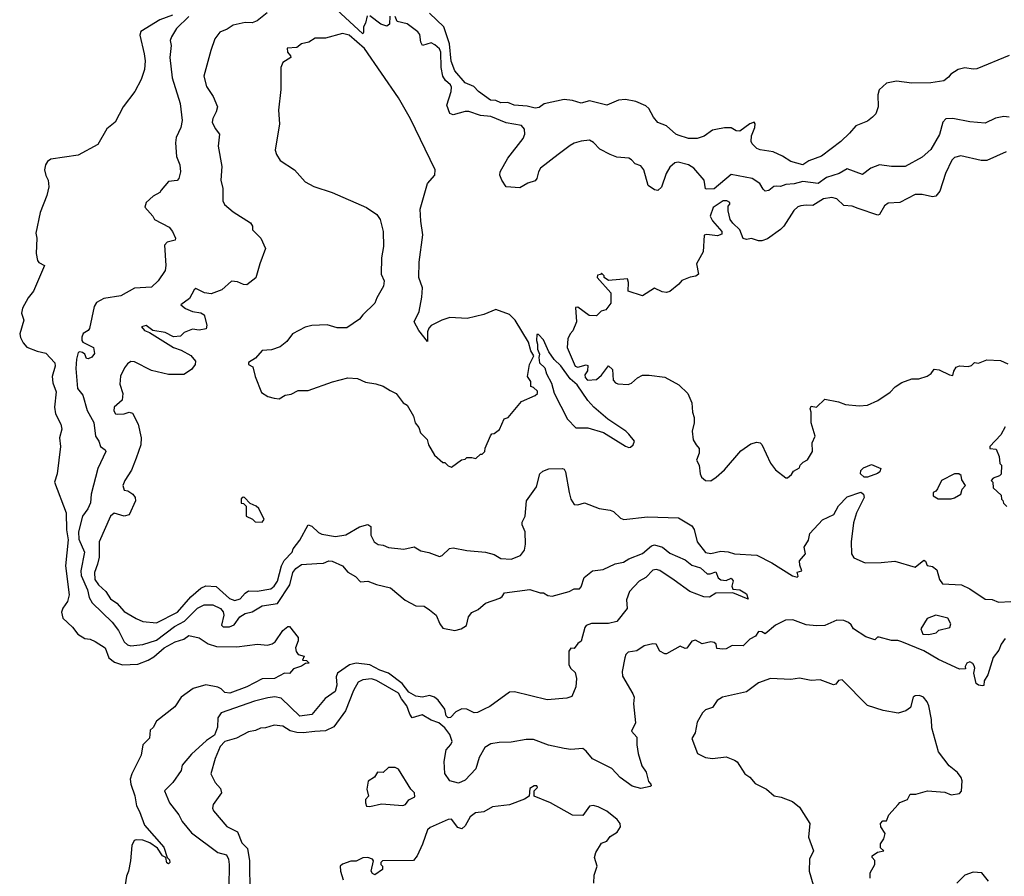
# Model space of a CAD drawing. Extents: x 1933546 to 2138868, y 524910 to 667279.
# Tile 398 of 466: x 2093312 to 2099087, y 574925 to 579946. Entities that reach past the tile are written whole.
import ezdxf

# ---------------------------------------------------------------- set-up
doc = ezdxf.new("R2010")
doc.units = 0

msp = doc.modelspace()

# ---------------------------------------------------------------- linework, layer by layer
at = {"layer": '0CON10XD'}
for points in [[(2094764.5, 579985.5), (2094705, 579939.6), (2094675, 579927.1), (2094635, 579929.5), (2094565, 579913.9), (2094529.1, 579890.9), (2094486.6, 579873.4), (2094457, 579833), (2094432.7, 579765), (2094393.3, 579615), (2094407.1, 579555), (2094446.4, 579495), (2094472.7, 579435), (2094465.5, 579405), (2094445, 579366.7), (2094442.2, 579345), (2094457.9, 579307.9), (2094484.2, 579274.2), (2094475.7, 579205), (2094497.5, 579085), (2094491.5, 579005), (2094504.1, 578955.9), (2094504, 578885), (2094513.4, 578863.4), (2094565, 578818.8), (2094666.7, 578755), (2094677.5, 578735), (2094677.5, 578715), (2094726.7, 578665), (2094754.1, 578604.1), (2094720.4, 578515), (2094697.5, 578432.5), (2094645, 578391.4), (2094625, 578393.1), (2094589.5, 578409.5), (2094555, 578412.5), (2094498.1, 578361.9), (2094435, 578339.4), (2094395.9, 578345.9), (2094345, 578371.2), (2094335, 578363.3), (2094308.1, 578311.9), (2094257.5, 578275), (2094285, 578253.1), (2094325.4, 578235.4), (2094375, 578227.5), (2094395, 578215.6), (2094409.2, 578155), (2094407, 578133), (2094365, 578126.7), (2094325, 578131.2), (2094277.8, 578112.2), (2094255, 578091.5), (2094215, 578087.7), (2094165, 578112.7), (2094094.1, 578124.1), (2094055, 578153.1), (2094026.2, 578145), (2094044, 578125), (2094073.4, 578113.4), (2094213.8, 578023.8), (2094258.6, 578008.6), (2094316.9, 577976.9), (2094344, 577945), (2094341.2, 577925), (2094320, 577895), (2094275, 577867.1), (2094185, 577867.1), (2094085, 577890.4), (2093985, 577940.5), (2093965, 577942.9), (2093945, 577929.2), (2093927.1, 577905), (2093903.9, 577856.1), (2093900.3, 577810.3), (2093917.5, 577755), (2093914.2, 577715.8), (2093866.2, 577675), (2093865, 577652.5), (2093875, 577636.7), (2093885, 577634.2), (2093925, 577635.6), (2093955, 577645.6), (2093975, 577640), (2094007.3, 577575), (2094024.4, 577495), (2094022.2, 577455), (2093995.6, 577375), (2093967.8, 577305), (2093928.8, 577245), (2093918.2, 577215), (2093925, 577188.8), (2093947.5, 577185), (2093976.2, 577165), (2093990, 577145), (2093992, 577125), (2093955, 577044.5), (2093925, 577035.4), (2093865.6, 577054.4), (2093845, 577036), (2093778.5, 576885), (2093779.3, 576795), (2093768.7, 576755), (2093750.6, 576705), (2093754, 576665), (2093775, 576634.1), (2093818.3, 576595), (2093845, 576552), (2093882, 576525), (2093925, 576476.2), (2093995, 576435.4), (2094035, 576418.1), (2094115, 576410), (2094237.4, 576472.6), (2094316, 576564), (2094375, 576613.3), (2094405, 576627.6), (2094465, 576622.9), (2094543.7, 576553.7), (2094575, 576541.2), (2094605, 576551.3), (2094634.8, 576585.2), (2094655, 576597.6), (2094705, 576596.6), (2094785, 576609.4), (2094804.7, 576625), (2094824.4, 576655.6), (2094847.2, 576745), (2094863.6, 576776.4), (2094910, 576825), (2094915.4, 576845), (2094955, 576894.4), (2095005, 576984.2), (2095025, 576977.8), (2095065, 576940.6), (2095085, 576930), (2095165, 576916.9), (2095225, 576925.6), (2095305, 576972.9), (2095355, 576987.5), (2095372, 576975), (2095372.1, 576925), (2095390.8, 576885), (2095415, 576870.5), (2095445, 576866.7), (2095475, 576851.9), (2095565, 576841.9), (2095625, 576855.7), (2095665, 576831.9), (2095712.7, 576822.7), (2095775, 576800), (2095790, 576805), (2095832.7, 576847.3), (2095855, 576851.2), (2095935, 576835.6), (2096045, 576825.6), (2096095, 576811.9), (2096135, 576788.2), (2096195, 576782.9), (2096248.8, 576805), (2096272.6, 576837.4), (2096279.1, 576870.9), (2096277.6, 576945), (2096258.5, 576985), (2096259.6, 577000.4), (2096277.8, 577035), (2096285.4, 577125), (2096342.4, 577207.6), (2096362.9, 577285), (2096380.6, 577299.4), (2096415, 577313.2), (2096495, 577315.7), (2096505, 577311.3), (2096513.8, 577295), (2096534.3, 577174.3), (2096545.4, 577135), (2096565, 577104.2), (2096585, 577102), (2096625, 577113.8), (2096710, 577080), (2096775, 577071.3), (2096795, 577063.5), (2096835, 577024.2), (2096855, 577015.6), (2096995, 577032.5), (2097175.2, 577025.2), (2097255, 576979.3), (2097267.6, 576957.6), (2097285.3, 576885), (2097335, 576823.6), (2097365, 576817.2), (2097425, 576831.3), (2097467.6, 576827.6), (2097505, 576815.8), (2097635, 576807.8), (2097722.6, 576762.6), (2097845, 576686.2), (2097871.7, 576678.3), (2097877.5, 576685), (2097871.7, 576708.3), (2097900, 576715), (2097888, 576748), (2097886, 576774), (2097921.2, 576815), (2097914, 576855), (2097938.8, 576895), (2097946.4, 576933.6), (2098021.2, 577015), (2098087.5, 577045), (2098115, 577097.3), (2098165, 577150), (2098245, 577176.1), (2098261.9, 577165), (2098264.5, 577145), (2098219.6, 577055), (2098203.3, 576996.7), (2098189.2, 576885), (2098190.9, 576815), (2098205, 576792), (2098271.7, 576761.7), (2098364.4, 576764.4), (2098445, 576771.9), (2098565, 576737.5), (2098615, 576778.8), (2098625, 576772.5), (2098635, 576747.5), (2098665, 576740), (2098690.4, 576720.5), (2098706.7, 576665), (2098725, 576638.8), (2098835, 576632.5), (2098885, 576610.5), (2098975, 576549.3), (2099015, 576548.2), (2099052.5, 576532.5), (2099125, 576536.2)], [(2095350.8, 579969.2), (2095340, 579925), (2095328.8, 579905), (2095329.7, 579870.3), (2095325, 579863.3), (2095145, 580029.6)], [(2098760.4, 579609.5), (2098732.3, 579587.7), (2098655, 579575.6), (2098543.7, 579573.7), (2098455.5, 579585.5), (2098395, 579574.4), (2098352.9, 579535), (2098345.7, 579505), (2098347.1, 579435), (2098332.9, 579395), (2098314.4, 579375), (2098285, 579350.6), (2098215.8, 579324.2), (2098179.8, 579280.2), (2098128.1, 579231.9), (2098015, 579145.7), (2097940.5, 579119.5), (2097905, 579096), (2097834.6, 579114.6), (2097786.4, 579146.4), (2097731.5, 579171.5), (2097655, 579182.9), (2097635, 579191.2), (2097608.1, 579218.1), (2097602.9, 579232.9), (2097604.8, 579265.2), (2097624.5, 579315), (2097625.8, 579335.8), (2097620, 579345), (2097595, 579336.5), (2097535, 579292.7), (2097514.7, 579294.7), (2097485, 579313.1), (2097445, 579312.9), (2097395, 579301.9), (2097375, 579297.8), (2097326.5, 579263.5), (2097285, 579248.9), (2097235, 579250), (2097175, 579268.2), (2097160, 579275), (2097105, 579324.2), (2097055, 579344.2), (2097029.4, 579375), (2097001.4, 579425), (2096985, 579440.8), (2096925, 579467.1), (2096865, 579477.5), (2096825, 579474), (2096755, 579444.4), (2096655, 579470.8), (2096605, 579456.7), (2096555, 579472.5), (2096505, 579477.3), (2096387.7, 579452.3), (2096359.6, 579430.5), (2096335, 579427.5), (2096288.9, 579438.9), (2096213.3, 579445), (2096175, 579460), (2096135, 579457.7), (2096105, 579472.3), (2096074.2, 579475), (2096004, 579525), (2095976.2, 579555), (2095925, 579575.6), (2095864.6, 579645.4), (2095843.5, 579703.5), (2095832.6, 579805), (2095800, 579905), (2095715, 579983.5)], [(2094208.2, 579971.8), (2094134.2, 579945), (2094023.5, 579876.5), (2094016.4, 579855), (2094043.1, 579745), (2094048.6, 579705), (2094044.2, 579655), (2094025.8, 579595), (2093988, 579525), (2093918.8, 579435), (2093873.3, 579345), (2093823.3, 579306.7), (2093770.8, 579215), (2093655, 579152.5), (2093495, 579128), (2093475.8, 579114.2), (2093464, 579095), (2093457.5, 579065), (2093465, 579032.5), (2093480, 579005), (2093483, 578967), (2093472.5, 578915), (2093432.5, 578815), (2093407.5, 578695), (2093412.5, 578665), (2093410, 578575), (2093417.5, 578535), (2093425, 578522.5), (2093457.5, 578505), (2093394.3, 578355), (2093361.4, 578315), (2093328, 578255), (2093324, 578225), (2093336.2, 578185), (2093312.5, 578105), (2093317.5, 578082.5), (2093332.5, 578052.5), (2093355, 578026.7), (2093415, 578003.3), (2093465, 577992), (2093518.8, 577935), (2093520, 577915), (2093502.9, 577855), (2093507.4, 577817.4), (2093525.7, 577765), (2093516.7, 577675), (2093523.3, 577635), (2093553.8, 577575), (2093560, 577545), (2093546.7, 577495), (2093552, 577445), (2093532.5, 577285), (2093515.8, 577235), (2093584.3, 577055), (2093586.7, 576955), (2093596.6, 576896.6), (2093581.9, 576745), (2093602.9, 576575), (2093593.3, 576535), (2093565, 576497.1), (2093556.8, 576473.2), (2093565, 576438.6), (2093622.9, 576385), (2093654.3, 576345), (2093695, 576318.6), (2093725, 576314.2), (2093755, 576301.4), (2093813.8, 576263.8), (2093835.2, 576205.2), (2093869.2, 576179.2), (2093915, 576164.2), (2094005, 576169.1), (2094065, 576192.1), (2094098.5, 576211.5), (2094160, 576265), (2094225, 576299.7), (2094275.3, 576314.7), (2094305, 576336.7), (2094365, 576322.9), (2094417.7, 576287.7), (2094467.4, 576272.6), (2094585, 576270.4), (2094706.4, 576286.4), (2094765, 576280.5), (2094793.1, 576286.9), (2094810.2, 576299.8), (2094855, 576365.8), (2094885, 576390), (2094895, 576388.8), (2094946.2, 576325), (2094945.4, 576304.6), (2094930.6, 576265), (2094933.3, 576243.3), (2094945.8, 576225.8), (2094980, 576215), (2094971.7, 576191.7), (2094995, 576190), (2095010, 576175), (2094988.3, 576171.7), (2094965, 576156.7), (2094918.5, 576141.5), (2094895, 576113.3), (2094865, 576115.7), (2094806.5, 576083.5), (2094735, 576083.1), (2094644.3, 576035), (2094545, 575998.8), (2094515, 576002.9), (2094494.5, 576024.5), (2094475, 576033.8), (2094403.3, 576046.7), (2094330, 576025), (2094258.9, 575975), (2094222.6, 575917.4), (2094115.4, 575835), (2094095, 575798), (2094078.3, 575781.7), (2094074.2, 575735), (2094034.2, 575695), (2094024, 575635), (2093970, 575525), (2093961.2, 575495), (2093964, 575465), (2093986.9, 575396.9), (2093997.7, 575337.7), (2094016, 575305), (2094044, 575225), (2094157.1, 575095), (2094177.5, 575035), (2094191.7, 575021.7), (2094193.3, 575005), (2094185, 574998.8), (2094175, 575004.2), (2094170, 575035), (2094150.8, 575045), (2094120.2, 575090.2), (2094075, 575120.4), (2094035, 575135.9), (2093995, 575139.5), (2093984.2, 575135), (2093970, 575105), (2093963.3, 575015), (2093951.2, 574955), (2093938.2, 574925), (2093930.4, 574875)], [(2094305, 579963.8), (2094231.5, 579895), (2094202.5, 579845), (2094195.4, 579825), (2094201.2, 579795), (2094193.5, 579725), (2094206.2, 579605), (2094253.3, 579455), (2094264.6, 579355), (2094256.8, 579315), (2094230.9, 579255), (2094225.4, 579225), (2094231.8, 579145), (2094250.7, 579095), (2094254.6, 579055), (2094246.2, 579015), (2094236.8, 579003.2), (2094185, 578996.7), (2094142.4, 578947.6), (2094135, 578933.8), (2094095, 578911.2), (2094053.3, 578875), (2094047, 578847), (2094093.3, 578795), (2094104, 578775), (2094189.5, 578729.5), (2094208.6, 578705), (2094226.7, 578665), (2094225, 578653.3), (2094178.3, 578641.7), (2094162, 578625), (2094169.5, 578505), (2094165.6, 578475), (2094124.8, 578415.2), (2094085, 578378), (2093985, 578373.3), (2093905, 578327.2), (2093805, 578311.2), (2093762.6, 578287.4), (2093750, 578265), (2093722.5, 578135), (2093715, 578123.8), (2093685, 578106.2), (2093676.2, 578085), (2093676.7, 578065), (2093683.3, 578055), (2093746, 578025), (2093750.5, 577989.5), (2093735, 577967.5), (2093715, 577957.5), (2093705, 577960), (2093694, 577985), (2093681.2, 577995), (2093665, 578000), (2093655.6, 577994.4), (2093644.8, 577955.2), (2093642.1, 577902.1), (2093652.1, 577785), (2093682, 577745), (2093708.3, 577655), (2093747, 577585), (2093756.9, 577505), (2093776.4, 577475), (2093786, 577445), (2093814, 577425), (2093816.9, 577415), (2093770.3, 577315), (2093730.9, 577165), (2093727.1, 577115), (2093711.7, 577078.3), (2093681, 577035), (2093657, 576945), (2093660.3, 576900.3), (2093693.1, 576825), (2093671.9, 576715), (2093672.3, 576687.7), (2093709.4, 576605), (2093719, 576559), (2093737.6, 576527.6), (2093855.2, 576415.2), (2093892.8, 576365), (2093925, 576298.9), (2093945, 576280.9), (2093965, 576276.2), (2094035, 576284.1), (2094115, 576309.1), (2094221.2, 576388.8), (2094278.8, 576421.2), (2094355, 576496), (2094395, 576516.9), (2094445, 576515.7), (2094490.9, 576495), (2094505.3, 576475), (2094509.4, 576455), (2094496.9, 576396.9), (2094506.3, 576386.3), (2094543.1, 576386.9), (2094570.2, 576399.8), (2094603.6, 576445), (2094635, 576464.6), (2094675.7, 576474.3), (2094735, 576510.3), (2094825, 576523.9), (2094897.5, 576632.5), (2094915.2, 576704.8), (2094931, 576729), (2094965, 576752), (2095055, 576759.4), (2095095, 576761.2), (2095125, 576774), (2095145, 576772.9), (2095205, 576744.2), (2095237.2, 576707.2), (2095281.7, 576681.7), (2095310.5, 576650.5), (2095355, 576654), (2095405, 576634.4), (2095488, 576615), (2095573.1, 576543.1), (2095635, 576511.2), (2095685, 576508.2), (2095716.6, 576486.6), (2095755.6, 576455), (2095776.5, 576405), (2095795, 576380), (2095865, 576366.3), (2095901.4, 576375), (2095932.9, 576395), (2095944.5, 576445), (2095965, 576470.8), (2096000.7, 576489.3), (2096043.3, 576525), (2096127.5, 576555), (2096142.5, 576565), (2096155, 576586.7), (2096305, 576605.8), (2096365, 576587.5), (2096385, 576587.5), (2096410.4, 576570.5), (2096435, 576566.2), (2096535, 576593.8), (2096565, 576610), (2096595, 576610), (2096605, 576621.2), (2096623.2, 576676.8), (2096672, 576715), (2096735, 576724), (2096805, 576755.8), (2096854.3, 576765.7), (2096884.6, 576785.4), (2096965, 576818), (2097018.6, 576861.5), (2097035, 576867.5), (2097082.9, 576855), (2097125, 576819.2), (2097215, 576780.6), (2097255, 576747.9), (2097305, 576733.3), (2097345, 576697.1), (2097362.7, 576697.3), (2097395, 576710), (2097408, 576675), (2097425, 576662), (2097455, 576658.8), (2097485, 576672.5), (2097496.1, 576656.1), (2097488.8, 576625), (2097495, 576607.5), (2097535, 576603.3), (2097575, 576580), (2097585, 576550), (2097495, 576586.7), (2097395, 576584.2), (2097358.3, 576561.7), (2097325, 576562.9), (2097242.5, 576595), (2097150.1, 576660.1), (2097067.4, 576717.4), (2097045, 576723.3), (2097025, 576719.3), (2096985, 576676.5), (2096945, 576654.6), (2096889.7, 576595), (2096871.1, 576545), (2096874.2, 576495), (2096815, 576418.8), (2096765, 576406.9), (2096665, 576407.5), (2096635, 576394.3), (2096626.9, 576383.1), (2096605, 576302.5), (2096585, 576290), (2096565, 576260), (2096545, 576262.5), (2096532.9, 576245), (2096533.2, 576165), (2096545, 576143.3), (2096569.2, 576119.2), (2096578.4, 576085), (2096574.2, 576035), (2096551.3, 575978.7), (2096521.4, 575968.6), (2096405, 575960), (2096215, 576005.8), (2096185, 576004.3), (2096068.9, 575921.1), (2096036, 575904), (2095996.7, 575885), (2095977.4, 575882.6), (2095935, 575903.8), (2095905, 575907.1), (2095870.5, 575889.5), (2095838.3, 575855), (2095825, 575853.3), (2095814.4, 575865), (2095805.5, 575905.5), (2095767.2, 575957.2), (2095745.1, 575975.1), (2095715, 575985.1), (2095675, 575975.9), (2095635, 575981.3), (2095595, 576003.7), (2095555.8, 576055), (2095475, 576116.2), (2095425, 576133.3), (2095365, 576165.4), (2095285, 576173.3), (2095245.9, 576165), (2095175.6, 576115), (2095168.5, 576095), (2095172.3, 576045), (2095162.1, 576007.9), (2095103.6, 575966.4), (2095025, 575873.1), (2094955, 575864.1), (2094845, 575968.2), (2094807.9, 575977.9), (2094768.5, 575971.5), (2094688.7, 575951.3), (2094495, 575882.5), (2094475.2, 575854.8), (2094471.8, 575798.2), (2094455, 575751.5), (2094408.8, 575721.2), (2094319.6, 575640.4), (2094265, 575576.2), (2094260, 575545), (2094210.8, 575475), (2094160.8, 575425), (2094191.6, 575355), (2094246.1, 575285), (2094265, 575246.5), (2094319.4, 575179.4), (2094475, 575064.5), (2094525, 575050.8), (2094536.8, 575025), (2094541.1, 574995), (2094538.3, 574861.7)], [(2095483.6, 579966.4), (2095480.3, 579919.7), (2095465, 579908.1), (2095430.7, 579920.7), (2095365, 579967.8)], [(2099115, 579375.6), (2099085, 579379.5), (2099035, 579368.6), (2098975, 579340), (2098885, 579346.9), (2098785, 579366.9), (2098744.5, 579365.5), (2098725.4, 579344.6), (2098706.6, 579273.4), (2098655.7, 579184.3), (2098605, 579141.1), (2098505, 579085.8), (2098424.6, 579084.6), (2098354.5, 579095.5), (2098305, 579075.7), (2098255, 579039.2), (2098165, 579071.5), (2098117.5, 579045), (2098045, 579020.6), (2097995, 578986.2), (2097905, 578997.6), (2097855, 578983.9), (2097805, 578979.1), (2097775, 578968), (2097749.9, 578969.9), (2097735, 578968.9), (2097705, 578944.5), (2097685, 578941.1), (2097672, 578951.9), (2097653.5, 578985), (2097607.5, 579015), (2097485, 579039.4), (2097385, 578954.5), (2097341.7, 578951.7), (2097334, 578955), (2097326, 579005), (2097265.5, 579075), (2097235, 579094.6), (2097175, 579110.9), (2097155, 579107.3), (2097125, 579081.5), (2097103.9, 579045), (2097075.5, 578965), (2097055, 578944.2), (2097035, 578949.2), (2096998.6, 578975), (2096973.3, 579065), (2096955, 579090), (2096921.2, 579101.2), (2096901.2, 579125), (2096885, 579134.3), (2096815, 579140.6), (2096775, 579155.6), (2096715, 579187.5), (2096676.9, 579226.9), (2096655, 579240.4), (2096605, 579234.7), (2096565, 579221.8), (2096540.5, 579209.5), (2096470.5, 579155), (2096366, 579075), (2096354.2, 579055), (2096345.8, 579015), (2096335, 579002), (2096292.1, 578987.9), (2096245, 578960), (2096165.8, 578965.8), (2096140.8, 579005), (2096129.2, 579035), (2096130, 579055), (2096175.4, 579135), (2096265, 579249.2), (2096275.2, 579275), (2096273.4, 579305), (2096255, 579325.9), (2096165, 579341.4), (2096075, 579377.6), (2096014.9, 579384.9), (2095947.3, 579407.3), (2095925, 579407.7), (2095855, 579387.9), (2095835, 579396.2), (2095818, 579445), (2095843.2, 579525), (2095845, 579550), (2095838.6, 579565), (2095810.1, 579590.1), (2095793.8, 579615), (2095784.5, 579665), (2095782, 579755), (2095774, 579775), (2095747.7, 579797.7), (2095725, 579810), (2095675, 579795.7), (2095665, 579813.3), (2095658.3, 579858.3), (2095648, 579875), (2095585, 579921.5), (2095527.1, 579935), (2095514.4, 579965)], [(2095845, 577322.5), (2095903, 577367), (2095925, 577370), (2095935, 577380), (2095965, 577380), (2095987, 577373), (2096015, 577400), (2096025, 577400), (2096040, 577415), (2096042.5, 577435), (2096073, 577507), (2096081.7, 577518.3), (2096095, 577520), (2096126.4, 577543.6), (2096153.6, 577606.4), (2096176.4, 577613.6), (2096255, 577707.5), (2096335, 577742.5), (2096350, 577755), (2096348.3, 577768.3), (2096325, 577790), (2096310, 577795), (2096310, 577825), (2096290, 577855), (2096302.5, 577925), (2096327.5, 577975), (2096310, 578005), (2096296.7, 578055), (2096218.8, 578185), (2096185, 578217.5), (2096105, 578247.5), (2096035, 578217.5), (2095936.4, 578193.6), (2095835, 578201.2), (2095787.5, 578185), (2095725, 578153.8), (2095711.7, 578138.3), (2095704.2, 578115.8), (2095705, 578060), (2095654, 578124), (2095625.8, 578175), (2095655.8, 578235), (2095670.6, 578319.4), (2095674, 578375), (2095653.8, 578435), (2095654.3, 578525.7), (2095677.1, 578685), (2095664.2, 578764.2), (2095660.8, 578835), (2095704.2, 578985), (2095747.3, 579035), (2095748.9, 579065), (2095604.1, 579365), (2095535, 579487), (2095335, 579776.3), (2095245, 579855.5), (2095205, 579864.3), (2095105, 579837.8), (2095045, 579837.5), (2095007.5, 579815), (2094965, 579803.8), (2094937.3, 579782.7), (2094881.2, 579778.8), (2094884, 579755), (2094901.2, 579735), (2094902, 579725), (2094856.2, 579695), (2094844, 579665), (2094843.6, 579536.4), (2094831.2, 579415), (2094836.2, 579335), (2094811.7, 579181.7), (2094818.8, 579155), (2094840.5, 579120.5), (2094925, 579066), (2094986.7, 578995), (2095038.3, 578968.3), (2095145, 578932.5), (2095345.9, 578845.9), (2095406.2, 578805), (2095426, 578775), (2095443.8, 578705), (2095446.1, 578616.1), (2095435, 578550), (2095433.3, 578455), (2095450, 578415), (2095446.7, 578385), (2095406.7, 578315), (2095395.8, 578284.2), (2095324.1, 578215.9), (2095305, 578190), (2095230.7, 578139.3), (2095175, 578140), (2095115, 578156.7), (2095025, 578153.8), (2094986.1, 578143.9), (2094913.3, 578105), (2094879.5, 578060.5), (2094840.7, 578029.3), (2094788.3, 578011.7), (2094735, 578007.5), (2094695, 577962.5), (2094655, 577936.7), (2094653.8, 577925), (2094680.7, 577910.7), (2094692.5, 577855), (2094730.7, 577760.7), (2094768.3, 577738.3), (2094805, 577726.7), (2094835, 577723.3), (2094870, 577745), (2094905, 577751.2), (2094945, 577772.5), (2095005, 577773.3), (2095146.1, 577823.9), (2095237, 577847), (2095293, 577843), (2095340.7, 577820.7), (2095401.7, 577811.7), (2095445, 577797.5), (2095485, 577772.5), (2095520, 577755), (2095560.7, 577700.7), (2095585, 577687.5), (2095621.7, 577621.7), (2095632.3, 577582.3), (2095652.5, 577555), (2095663.9, 577523.9), (2095702.5, 577485), (2095710, 577455), (2095745, 577392.5), (2095795, 577350), (2095805, 577350), (2095825, 577330), (2095845, 577322.5)], [(2099115, 579735.5), (2098925, 579658.2), (2098905, 579655.6), (2098855, 579664.5), (2098816.7, 579655), (2098773.2, 579626.8), (2098760.4, 579609.5)], [(2099098.6, 579171.4), (2098985, 579121.5), (2098951.4, 579121.4), (2098832.4, 579147.6), (2098795, 579137.5), (2098778.2, 579121.8), (2098741.5, 579045), (2098708.7, 578941.3), (2098685, 578911.2), (2098665, 578908.1), (2098605, 578921), (2098565, 578921.3), (2098475, 578874.7), (2098405, 578871.5), (2098384.1, 578855.9), (2098355, 578803.8), (2098345, 578800), (2098229.5, 578839.5), (2098195, 578852), (2098145, 578856.2), (2098104.2, 578895), (2098074.6, 578904.6), (2098026, 578895), (2097963.7, 578856.3), (2097925, 578859.7), (2097893.3, 578855), (2097875, 578848.1), (2097852.3, 578827.7), (2097793.3, 578735), (2097775, 578716.7), (2097698.3, 578661.7), (2097665, 578650), (2097645, 578650), (2097605, 578663.8), (2097575, 578657.5), (2097555, 578662.5), (2097536.7, 578715), (2097494.1, 578754.1), (2097480, 578775), (2097466.7, 578825), (2097467.5, 578852.5), (2097477.5, 578865), (2097476.7, 578875), (2097460, 578885), (2097437.5, 578885), (2097380, 578845), (2097360.9, 578795), (2097375, 578767.1), (2097431.2, 578705), (2097430.7, 578689.3), (2097405, 578679.5), (2097343.2, 578686.8), (2097327.3, 578682.7), (2097320, 578585), (2097282, 578515), (2097292.5, 578455), (2097277.5, 578442.5), (2097245, 578436.7), (2097195, 578416.7), (2097177.5, 578395), (2097125, 578352.5), (2097105, 578347.5), (2097080.7, 578350.7), (2097035, 578373.3), (2096965, 578327.5), (2096880, 578355), (2096882.5, 578405), (2096877, 578427), (2096765, 578417.5), (2096740, 578435), (2096740, 578445), (2096725, 578460), (2096718.3, 578451.7), (2096701.7, 578448.3), (2096700, 578435), (2096780, 578345), (2096780, 578285), (2096750, 578245), (2096723, 578237), (2096695, 578210), (2096653, 578213), (2096585, 578260), (2096571.7, 578258.3), (2096577.5, 578175), (2096557, 578123), (2096540, 578105), (2096527.5, 578075), (2096523.3, 578025), (2096570, 577915), (2096585, 577910), (2096635, 577922.5), (2096645, 577920), (2096641.7, 577888.3), (2096627.5, 577865), (2096628.3, 577848.3), (2096643, 577833), (2096695, 577837.5), (2096725, 577862.5), (2096765, 577916.7), (2096790, 577895), (2096793.9, 577833.9), (2096807, 577817), (2096820.7, 577810.7), (2096881.7, 577808.3), (2096900, 577815), (2096935, 577847.5), (2096965, 577862.5), (2097005, 577863.3), (2097095, 577850), (2097178.8, 577805), (2097230, 577755), (2097255, 577700), (2097258.8, 577645), (2097268, 577615), (2097267.7, 577582.3), (2097256.7, 577535), (2097263, 577483), (2097280, 577455), (2097297, 577433), (2097297.5, 577405), (2097282.5, 577365), (2097297.5, 577335), (2097303.3, 577285), (2097310.8, 577265), (2097335, 577244.5), (2097365, 577243.5), (2097397.8, 577265), (2097445, 577307.5), (2097541.9, 577418.1), (2097600.4, 577459.6), (2097635, 577469.3), (2097655.4, 577465.4), (2097665.4, 577455.4), (2097715, 577347.5), (2097745, 577307.5), (2097805, 577260), (2097815, 577260), (2097839.3, 577280.7), (2097850.7, 577299.3), (2097885, 577320), (2097890, 577335), (2097907, 577353), (2097933, 577367), (2097962.5, 577415), (2097960, 577465), (2097977.5, 577505), (2097953.9, 577583.9), (2097953.3, 577645), (2097947.5, 577665), (2097955, 577680), (2097985, 577674.3), (2098035, 577721.1), (2098115, 577705.6), (2098155, 577690.8), (2098236.4, 577683.6), (2098285, 577686.7), (2098345.9, 577714.1), (2098417.7, 577762.3), (2098446.1, 577793.9), (2098485, 577820), (2098545, 577840), (2098585, 577841.2), (2098635, 577856.7), (2098657.7, 577872.3), (2098675, 577896.7), (2098705, 577893.8), (2098765, 577863.8), (2098785, 577860), (2098790, 577885), (2098805, 577910), (2098825, 577917.5), (2098875, 577912.5), (2098895, 577920), (2098913, 577937), (2098935, 577932.5), (2098985, 577952.5), (2099065, 577947.5), (2099108.3, 577928.3)], [(2096885, 577437.5), (2096895, 577440), (2096910, 577455), (2096917.5, 577475), (2096885, 577517.5), (2096867.5, 577535), (2096762.5, 577605), (2096680, 577675), (2096644.2, 577714.2), (2096582.5, 577805), (2096540.4, 577840.5), (2096486.4, 577916.4), (2096447.5, 577955), (2096415, 578000), (2096385, 578070), (2096355, 578100), (2096345, 578100), (2096342.5, 578065), (2096350, 578045), (2096350, 578015), (2096361.2, 577985), (2096356.7, 577965), (2096360, 577935), (2096392, 577905), (2096401.1, 577871.1), (2096430.8, 577815), (2096446, 577756), (2096525, 577603.8), (2096575, 577553.3), (2096645, 577554.2), (2096736.2, 577526.2), (2096865, 577446.2), (2096885, 577437.5)], [(2099091.2, 577558.8), (2099066.8, 577513.2), (2099002.5, 577445), (2099002.5, 577432.5), (2099038.3, 577428.3), (2099057.5, 577385), (2099060, 577345), (2099070, 577335), (2099068.3, 577281.7), (2099058.3, 577271.7), (2099021.7, 577258.3), (2099010, 577245), (2099020, 577235), (2099021.7, 577201.7), (2099068.3, 577158.3), (2099070, 577135), (2099078.3, 577128.3), (2099081.7, 577111.7), (2099101.7, 577091.7)], [(2098285, 577263.6), (2098265, 577265.4), (2098243.1, 577285), (2098245.5, 577304.4), (2098261.2, 577318.8), (2098308.8, 577338.8), (2098362.5, 577315), (2098356, 577295), (2098344, 577286), (2098285, 577263.6)], [(2098775, 577136.7), (2098795, 577143.3), (2098832.5, 577165), (2098840, 577195), (2098860, 577215), (2098838.3, 577248.3), (2098833.3, 577275), (2098820, 577285), (2098795, 577283.3), (2098718.1, 577245), (2098695, 577196.2), (2098685, 577182.5), (2098670, 577175), (2098670, 577155), (2098698.3, 577138.3), (2098775, 577136.7)], [(2094735, 577000), (2094746.1, 577016.1), (2094715, 577080), (2094700, 577095), (2094665, 577110), (2094630, 577145), (2094623, 577147), (2094611.7, 577138.3), (2094611.7, 577111.7), (2094625, 577110), (2094640, 577095), (2094640, 577035), (2094678.3, 577018.3), (2094693, 577003), (2094735, 577000)], [(2098645, 576342.5), (2098687, 576353), (2098703, 576367), (2098766.4, 576383.6), (2098772.5, 576405), (2098755, 576437.5), (2098684.3, 576455.7), (2098635, 576436.7), (2098597.5, 576375), (2098610, 576345), (2098645, 576342.5)], [(2098105, 576426.7), (2098035, 576396), (2097985, 576392.7), (2097925, 576399.3), (2097847.3, 576427.3), (2097803.5, 576426.6), (2097745, 576396.2), (2097685, 576346.2), (2097665, 576358.6), (2097645, 576360.8), (2097626.9, 576333.1), (2097594.8, 576315.2), (2097555, 576275.3), (2097491.3, 576278.7), (2097455, 576259.2), (2097436.1, 576256.1), (2097400, 576260), (2097396.2, 576285), (2097385, 576296), (2097365, 576298.8), (2097315, 576287.5), (2097275, 576308.6), (2097255, 576304), (2097225, 576262), (2097215, 576260), (2097185, 576273.3), (2097105, 576229.2), (2097095, 576228.6), (2097066.2, 576245), (2097045, 576285.6), (2097025, 576287.7), (2096973.8, 576275), (2096932.7, 576247.3), (2096881.2, 576238.8), (2096868.2, 576225), (2096861.2, 576205), (2096845.5, 576125), (2096848.3, 576098.3), (2096908.1, 575995), (2096915.6, 575975), (2096912.3, 575935), (2096924.6, 575825), (2096901.1, 575775), (2096931.1, 575741), (2096930.9, 575695), (2096940.5, 575645), (2096962, 575572), (2096986.9, 575535), (2097000.9, 575480.9), (2097013.8, 575465), (2097016.7, 575455), (2097009.4, 575450.6), (2096955, 575438.9), (2096905, 575452.4), (2096834.1, 575504.1), (2096785, 575556.8), (2096672.6, 575612.6), (2096635, 575659.2), (2096615, 575674.2), (2096545, 575669.2), (2096505.8, 575674.2), (2096414.6, 575694.6), (2096325, 575726.4), (2096282.7, 575727.3), (2096195, 575710.6), (2096125, 575710), (2096075, 575702.2), (2096040.6, 575679.4), (2096008, 575622), (2095986.9, 575555), (2095925, 575489.1), (2095885, 575470.9), (2095835, 575484.8), (2095805, 575528.1), (2095801.4, 575598.6), (2095814.3, 575665.7), (2095841.9, 575698.1), (2095848.5, 575715), (2095835.7, 575755.7), (2095806, 575795), (2095770, 575825), (2095725, 575840.5), (2095671.9, 575871.9), (2095615, 575854.5), (2095600, 575875), (2095583.8, 575925), (2095550.7, 575965), (2095535, 575998.5), (2095405, 576072.9), (2095375, 576082.9), (2095325, 576076.4), (2095298, 576062), (2095269.6, 576015), (2095223.1, 575895), (2095155, 575800.6), (2095105, 575778.5), (2095043.2, 575773.2), (2094975, 575766), (2094938.7, 575768.7), (2094898.5, 575778.5), (2094855, 575804.6), (2094805, 575811.8), (2094755, 575795.5), (2094725, 575793.3), (2094695, 575780), (2094655, 575772.1), (2094584, 575735), (2094515, 575715.8), (2094488, 575685), (2094459.2, 575615), (2094434, 575525), (2094458.2, 575475), (2094489.6, 575439.6), (2094495.7, 575415), (2094446.7, 575345), (2094442.5, 575325), (2094449.5, 575309.5), (2094527.4, 575217.4), (2094589.5, 575185), (2094615, 575120.8), (2094648, 575088), (2094660.7, 575015), (2094661.8, 574825)], [(2099091.6, 576318.4), (2099068.6, 576285), (2099055, 576250), (2099022.3, 576207.7), (2098990, 576105), (2098968.7, 576071.3), (2098967.3, 576042.7), (2098959.1, 576040.9), (2098935, 576044.7), (2098922.1, 576055), (2098907.5, 576115), (2098913.3, 576145), (2098909.3, 576159.3), (2098903, 576173), (2098885, 576182.5), (2098867.5, 576175), (2098857.5, 576155), (2098858.3, 576141.7), (2098825, 576140), (2098700, 576195), (2098615, 576246.7), (2098485, 576300), (2098463, 576307), (2098425, 576307.5), (2098353, 576327), (2098343, 576327), (2098328.3, 576311.7), (2098275, 576329.5), (2098202.5, 576375), (2098188.8, 576398.8), (2098172.7, 576412.7), (2098145, 576424), (2098105, 576426.7)], [(2098300, 574915), (2098300, 574945), (2098327.5, 574995), (2098327, 575017), (2098312.5, 575035), (2098312.5, 575045), (2098343, 575067), (2098380, 575075), (2098361.7, 575091.7), (2098360, 575115), (2098380, 575145), (2098387.5, 575175), (2098362.5, 575215), (2098360, 575235), (2098375, 575250), (2098395, 575250), (2098410, 575285), (2098463.6, 575346.4), (2098475, 575357.5), (2098520, 575375), (2098533.9, 575406.1), (2098567, 575407), (2098636.1, 575426.1), (2098737.7, 575417.7), (2098775, 575402.5), (2098825, 575410), (2098836.2, 575423.8), (2098838.8, 575485), (2098833.3, 575505), (2098813, 575533), (2098763, 575573), (2098700, 575655), (2098661.4, 575795), (2098660, 575845), (2098643.8, 575925), (2098635, 575946.7), (2098612.5, 575975), (2098590, 575985), (2098565, 575983.3), (2098553.3, 575975), (2098536.4, 575913.6), (2098510, 575895), (2098465, 575881.2), (2098376, 575896), (2098285, 575926.7), (2098135, 576077.5), (2098115, 576072.5), (2098099.6, 576050.5), (2098085, 576046.7), (2098007, 576077), (2097955, 576072), (2097885, 576085.8), (2097835, 576078), (2097715, 576083.8), (2097645, 576058.8), (2097575, 576006), (2097433.8, 575975), (2097403.3, 575955), (2097376.1, 575913.9), (2097335, 575900), (2097317, 575883), (2097285, 575827.5), (2097273.3, 575765), (2097253.6, 575733.6), (2097286.7, 575645), (2097335, 575620.5), (2097375, 575615.4), (2097455, 575624.6), (2097505.4, 575605.4), (2097519.2, 575595), (2097566.1, 575526.1), (2097595, 575506.2), (2097625, 575468), (2097692.5, 575435), (2097736.4, 575396.4), (2097778.8, 575388.8), (2097845, 575363.8), (2097885, 575330), (2097946, 575235), (2097939.2, 575155), (2097968.8, 575075), (2097944, 575025), (2097942.5, 574955), (2097965.8, 574875)], [(2095365, 575334.5), (2095435, 575350), (2095559.2, 575340.8), (2095574.5, 575345.5), (2095595, 575373.8), (2095629.1, 575390.9), (2095628, 575415), (2095605.7, 575435.7), (2095535, 575552.5), (2095515, 575562.5), (2095475, 575562.5), (2095445, 575532.5), (2095410, 575535), (2095393, 575507), (2095357, 575483), (2095347.5, 575435), (2095357.5, 575395), (2095340, 575375), (2095340, 575355), (2095347, 575337), (2095365, 575334.5)], [(2096680, 574885), (2096680.7, 574930.7), (2096698.6, 574985), (2096684, 575035), (2096692, 575065), (2096725, 575120), (2096755, 575130), (2096775, 575157.5), (2096815.9, 575184.1), (2096836.2, 575215), (2096833.3, 575235), (2096817, 575257), (2096755, 575306.2), (2096705, 575332), (2096675, 575340), (2096655, 575335.8), (2096615, 575281.2), (2096554.1, 575284.1), (2096425, 575356), (2096330, 575395), (2096330, 575425), (2096350, 575445), (2096345, 575456.2), (2096330, 575455), (2096305, 575440), (2096300, 575395), (2096273.6, 575376.4), (2096185, 575344), (2096085, 575332.5), (2096035, 575302.5), (2095985, 575296.7), (2095955, 575273.3), (2095925, 575220), (2095905, 575203.8), (2095881.7, 575211.7), (2095845, 575260), (2095825, 575257.5), (2095719.3, 575210.7), (2095705, 575197.5), (2095673.9, 575113.9), (2095644, 575045), (2095622, 575018), (2095440, 575015), (2095430, 575005), (2095430, 574995), (2095440, 574985), (2095440, 574965), (2095395, 574933.8), (2095380.8, 574940.8), (2095373.8, 574955), (2095387.5, 575015), (2095382.5, 575025), (2095355, 575035.8), (2095325, 575033.8), (2095286.4, 575013.6), (2095255, 575013.3), (2095205, 574996.7), (2095192.5, 574985), (2095193.3, 574955), (2095210, 574905)], [(2098995, 574896.2), (2098955, 574945.7), (2098905, 574948.9), (2098855, 574932), (2098809.2, 574885)]]:
    msp.add_lwpolyline(points, dxfattribs=at)

doc.saveas('drawing.dxf')
